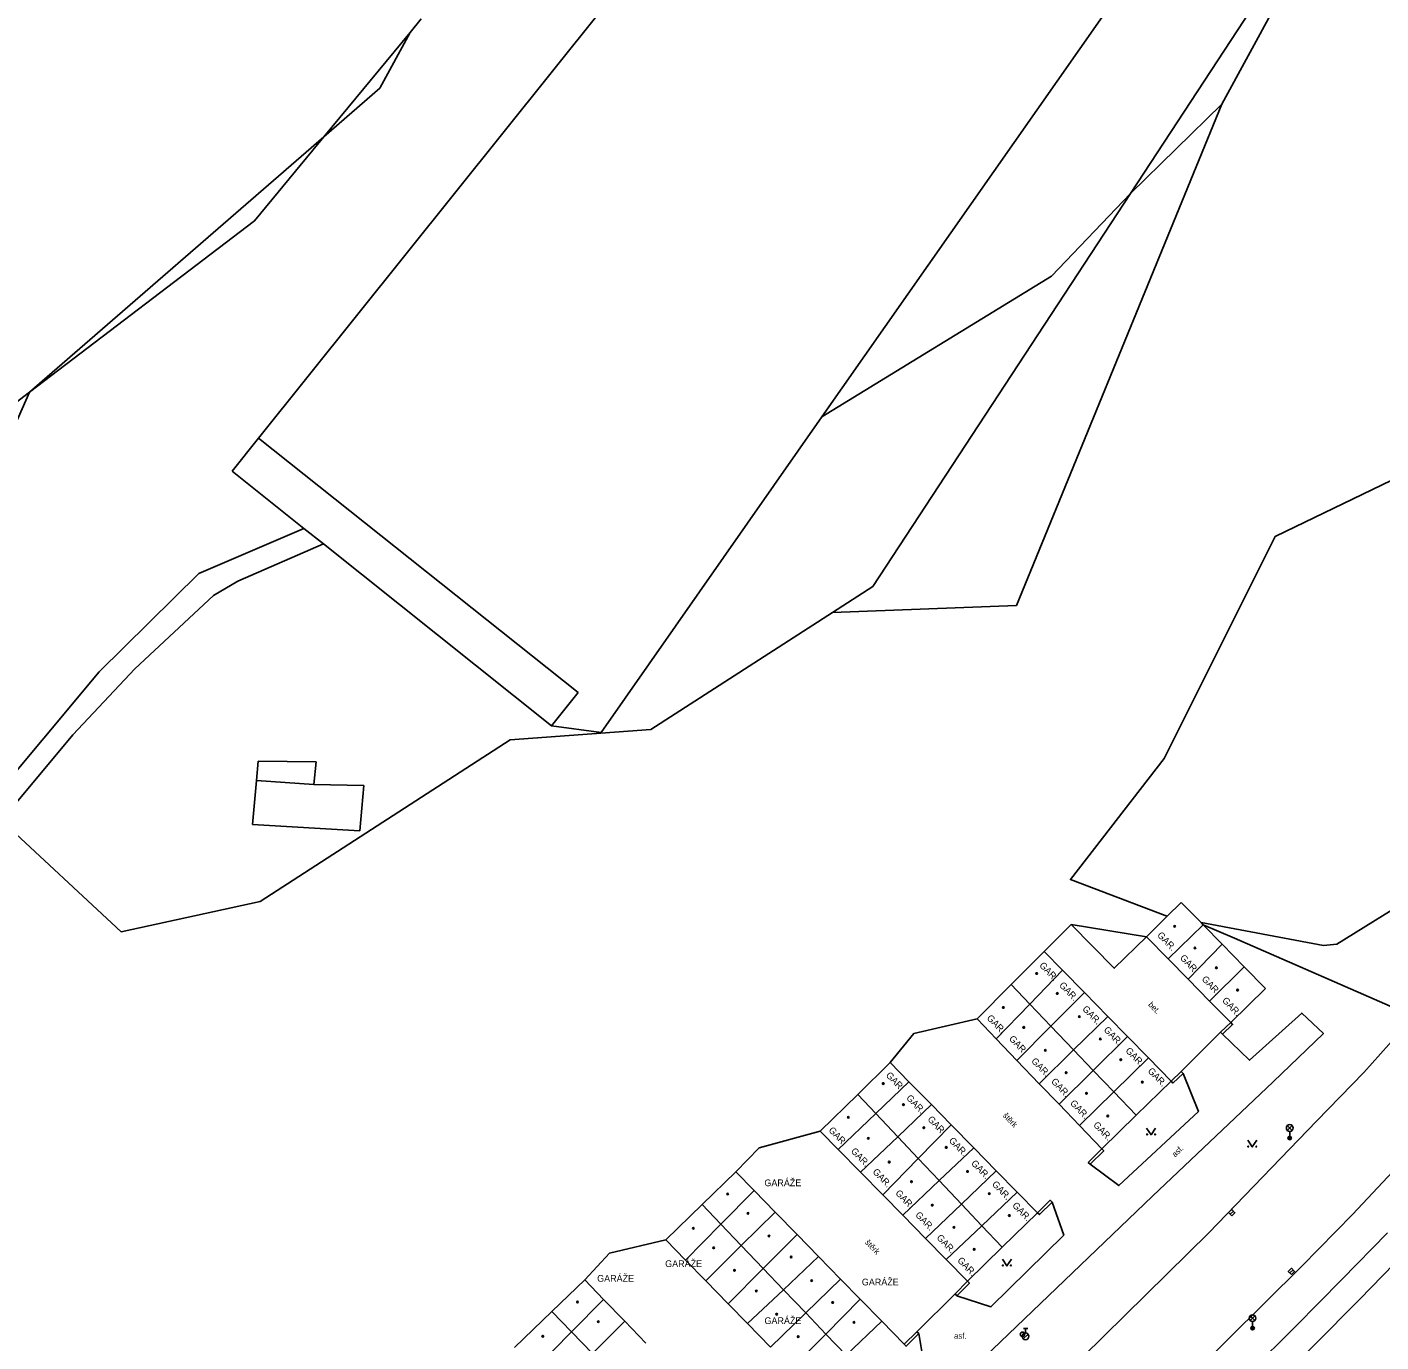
# Model space of a CAD drawing. Extents: x -598233 to -596890, y -1157848 to -1156431.
# Drawn here: x -597170.8 to -597019.5, y -1156985.2 to -1156838.3 of the extents above; entities that cross this region are included whole.
import ezdxf

# ---------------------------------------------------------------- set-up
doc = ezdxf.new("R2010")
doc.units = 0
for name, color, linetype in [('Level 10', 7, 'Continuous'), ('Level 11', 7, 'Continuous'), ('Level 14', 7, 'Continuous'), ('Level 27', 7, 'Continuous'), ('Level 28', 7, 'Continuous'), ('Level 33', 7, 'Continuous'), ('Level 36', 7, 'Continuous'), ('Level 39', 7, 'Continuous'), ('Level 40', 7, 'Continuous'), ('Level 41', 7, 'Continuous'), ('Level 5', 7, 'Continuous'), ('Level 51', 7, 'Continuous'), ('Level 7', 7, 'Continuous')]:
    doc.layers.add(name, color=color, linetype=linetype)

msp = doc.modelspace()

# ---------------------------------------------------------------- linework, layer by layer
at = {"layer": 'Level 10'}
for points in [[(-597015.79, -1156948.83), (-597021.38, -1156955.12), (-597026.68, -1156960.55)], [(-597026.68, -1156960.55), (-597038.71, -1156973.02), (-597066.79, -1157000.68), (-597086.84, -1157020.3), (-597096.13, -1157029.35)], [(-597093.49, -1157040.95), (-597092.66, -1157040.13), (-597070.05, -1157017.68), (-597057.21, -1157005.4), (-597028.29, -1156976.75), (-597022.59, -1156970.93), (-597012.03, -1156959.64)]]:
    msp.add_lwpolyline(points, dxfattribs=at)
at = {"layer": 'Level 11'}
for points in [[(-596995.82, -1156876.95), (-597002.05, -1156881.08), (-597031.29, -1156895.2), (-597043.7, -1156920), (-597054.1599, -1156933.55), (-597043.56, -1156937.55), (-597043.34, -1156937.64)], [(-597054.09, -1156938.55), (-597057.09, -1156941.57)], [(-597054.09, -1156938.55), (-597049.27, -1156943.46), (-597045.68, -1156939.93)], [(-597045.68, -1156939.93), (-597054.09, -1156938.55)], [(-597035.83, -1156940.1), (-597039.34, -1156938.6)], [(-597015.79, -1156948.83), (-597028.5, -1156943.31), (-597035.83, -1156940.1)], [(-597037.17, -1156950.83), (-597034.1599, -1156953.74), (-597028.31, -1156948.46), (-597025.89, -1156950.76), (-597031.52, -1156956.14), (-597044.99, -1156968.94)], [(-597064.6, -1156949.12), (-597071.68, -1156950.75), (-597074.3, -1156954)], [(-597041.78, -1156954.99), (-597037.38, -1156950.61)], [(-597041.57, -1156955.21), (-597039.86, -1156959.45), (-597048.74, -1156967.74), (-597051.96, -1156965.36)], [(-597082.12, -1156961.67), (-597088.95, -1156963.51), (-597091.58, -1156966.2)], [(-597115.33, -1157038.3), (-597108.49, -1157029.73), (-597094.49, -1157016.42), (-597077.17, -1156999.78), (-597044.99, -1156968.94)], [(-597056.21, -1156969.6), (-597054.92, -1156973.28), (-597063.06, -1156981.3), (-597066.85, -1156980.05)], [(-597023.83, -1156978.25), (-597018.73, -1156973.01)], [(-597099.38, -1156973.81), (-597105.68, -1156975.3), (-597108.45, -1156978.28)], [(-597021.83, -1156980.42), (-597016.73, -1156975.2)], [(-597023.83, -1156978.25), (-597028.97, -1156983.44), (-597034.16, -1156988.6), (-597039.38, -1156993.71)], [(-597071.32, -1156984.08), (-597067.06, -1156979.84)], [(-597021.83, -1156980.42), (-597026.96, -1156985.61), (-597032.13, -1156990.76), (-597037.33, -1156995.87)], [(-597071.11, -1156984.29), (-597070.48, -1156988.07), (-597078.58, -1156996.45), (-597081.77, -1156994.7)]]:
    msp.add_lwpolyline(points, dxfattribs=at)
at = {"layer": 'Level 14'}
for points in [[(-597024.39, -1156940.76), (-597006.14, -1156929.42), (-596990, -1156905), (-596995.82, -1156876.95)], [(-597025.9, -1156940.9), (-597039.55, -1156938.35)], [(-597024.39, -1156940.76), (-597025.9, -1156940.9)]]:
    msp.add_lwpolyline(points, dxfattribs=at)
at = {"layer": 'Level 27'}
for p, q in [((-597036.3121, -1156970.9313), (-597035.9479, -1156970.5887)), ((-597029.6425, -1156977.5108), (-597029.2775, -1156977.1692))]:
    msp.add_line(p, q, dxfattribs=at)
for points in [[(-597036.1407, -1156971.1134), (-597035.7766, -1156970.7707), (-597036.1193, -1156970.4066), (-597036.4834, -1156970.7493)], [(-597029.4717, -1156977.6934), (-597029.1066, -1156977.3517), (-597029.4483, -1156976.9866), (-597029.8134, -1156977.3283)]]:
    msp.add_lwpolyline(points, close=True, dxfattribs=at)
at = {"layer": 'Level 28'}
for p, q in [((-597059.438, -1156984.862), (-597058.908, -1156984.332)), ((-597059.43, -1156983.715), (-597058.93, -1156983.715)), ((-597059.18, -1156984.215), (-597059.18, -1156983.715))]:
    msp.add_line(p, q, dxfattribs=at)
for centre, radius in [((-597059.52, -1156984.36), 0.25), ((-597059.18, -1156984.59), 0.375)]:
    msp.add_circle(centre, radius, dxfattribs=at)
at = {"layer": 'Level 33'}
for p, q in [((-597029.9249, -1156961.57), (-597029.3949, -1156961.04)), ((-597029.9249, -1156961.04), (-597029.3949, -1156961.57)), ((-597029.6599, -1156961.68), (-597029.6599, -1156962.43)), ((-597034.075, -1156982.82), (-597033.545, -1156982.29)), ((-597034.075, -1156982.29), (-597033.545, -1156982.82)), ((-597033.81, -1156982.93), (-597033.81, -1156983.68))]:
    msp.add_line(p, q, dxfattribs=at)
for centre, radius in [((-597029.6599, -1156961.305), 0.375), ((-597029.6599, -1156962.43), 0.2), ((-597029.6599, -1156962.43), 0.1445), ((-597029.6599, -1156962.43), 0.0876), ((-597033.81, -1156982.555), 0.375), ((-597033.81, -1156983.68), 0.2), ((-597033.81, -1156983.68), 0.1445), ((-597033.81, -1156983.68), 0.0876)]:
    msp.add_circle(centre, radius, dxfattribs=at)
at = {"layer": 'Level 36'}
for points in [[(-597045.65, -1156961.32), (-597045.15, -1156962.07), (-597044.65, -1156961.32)], [(-597034.34, -1156962.68), (-597033.84, -1156963.43), (-597033.34, -1156962.68)], [(-597061.76, -1156975.9699), (-597061.26, -1156976.7199), (-597060.76, -1156975.9699)]]:
    msp.add_lwpolyline(points, dxfattribs=at)
for centre in [(-597045.6002, -1156962.0198), (-597044.7008, -1156962.0198), (-597034.2902, -1156963.3798), (-597033.3908, -1156963.3798), (-597061.7102, -1156976.6697), (-597060.8108, -1156976.6697)]:
    msp.add_circle(centre, 0.05, dxfattribs=at)
at = {"layer": 'Level 39'}
for centre, radius in [((-597042.51, -1156938.77), 0.09), ((-597042.51, -1156938.77), 0.0398), ((-597040.24, -1156941.19), 0.09), ((-597040.24, -1156941.19), 0.0398), ((-597057.94, -1156944.04), 0.09), ((-597057.94, -1156944.04), 0.0398), ((-597037.85, -1156943.4), 0.09), ((-597037.85, -1156943.4), 0.0398), ((-597055.64, -1156946.27), 0.09), ((-597055.64, -1156946.27), 0.0398), ((-597035.49, -1156945.9), 0.09), ((-597035.49, -1156945.9), 0.0398), ((-597061.6599, -1156947.84), 0.09), ((-597061.6599, -1156947.84), 0.0398), ((-597053.17, -1156948.86), 0.09), ((-597059.38, -1156950.07), 0.09), ((-597059.38, -1156950.07), 0.0398), ((-597053.17, -1156948.86), 0.0398), ((-597050.82, -1156951.36), 0.09), ((-597050.82, -1156951.36), 0.0398), ((-597056.9699, -1156952.62), 0.09), ((-597056.9699, -1156952.62), 0.0398), ((-597048.54, -1156953.68), 0.09), ((-597048.54, -1156953.68), 0.0398), ((-597075.09, -1156956.34), 0.09), ((-597075.09, -1156956.34), 0.0398), ((-597054.64, -1156955.13), 0.09), ((-597054.64, -1156955.13), 0.0398), ((-597046.13, -1156956.18), 0.09), ((-597046.13, -1156956.18), 0.0398), ((-597052.37, -1156957.44), 0.09), ((-597052.37, -1156957.44), 0.0398), ((-597072.83, -1156958.7), 0.09), ((-597072.83, -1156958.7), 0.0398), ((-597078.99, -1156960.11), 0.09), ((-597078.99, -1156960.11), 0.0398), ((-597049.99, -1156959.96), 0.09), ((-597049.99, -1156959.96), 0.0398), ((-597076.76, -1156962.4699), 0.09), ((-597070.55, -1156961.28), 0.09), ((-597070.55, -1156961.28), 0.0398), ((-597076.76, -1156962.4699), 0.0398), ((-597068.05, -1156963.48), 0.09), ((-597068.05, -1156963.48), 0.0398), ((-597074.42, -1156965.12), 0.09), ((-597074.42, -1156965.12), 0.0398), ((-597065.67, -1156966.17), 0.09), ((-597065.67, -1156966.17), 0.0398), ((-597071.93, -1156967.31), 0.09), ((-597071.93, -1156967.31), 0.0398), ((-597092.4699, -1156968.68), 0.09), ((-597092.4699, -1156968.68), 0.0398), ((-597069.61, -1156969.93), 0.09), ((-597069.61, -1156969.93), 0.0398), ((-597063.24, -1156968.64), 0.09), ((-597063.24, -1156968.64), 0.0398), ((-597090.21, -1156970.85), 0.09), ((-597090.21, -1156970.85), 0.0398), ((-597061, -1156971.09), 0.09), ((-597061, -1156971.09), 0.0398), ((-597096.32, -1156972.51), 0.09), ((-597096.32, -1156972.51), 0.0398), ((-597067.19, -1156972.4099), 0.09), ((-597067.19, -1156972.4099), 0.0398), ((-597087.86, -1156973.38), 0.09), ((-597087.86, -1156973.38), 0.0398), ((-597094.04, -1156974.7), 0.09), ((-597094.04, -1156974.7), 0.0398), ((-597085.38, -1156975.73), 0.09), ((-597085.38, -1156975.73), 0.0398), ((-597064.92, -1156974.87), 0.09), ((-597064.92, -1156974.87), 0.0398), ((-597091.71, -1156977.2199), 0.09), ((-597091.71, -1156977.2199), 0.0398), ((-597083.08, -1156978.37), 0.09), ((-597083.08, -1156978.37), 0.0398), ((-597089.27, -1156979.53), 0.09), ((-597089.27, -1156979.53), 0.0398), ((-597109.26, -1156980.75), 0.09), ((-597109.26, -1156980.75), 0.0398), ((-597087, -1156982.12), 0.09), ((-597087, -1156982.12), 0.0398), ((-597080.74, -1156980.81), 0.09), ((-597080.74, -1156980.81), 0.0398), ((-597106.94, -1156982.96), 0.09), ((-597106.94, -1156982.96), 0.0398), ((-597078.36, -1156983.02), 0.09), ((-597078.36, -1156983.02), 0.0398), ((-597113.14, -1156984.58), 0.09), ((-597113.14, -1156984.58), 0.0398), ((-597084.59, -1156984.63), 0.09), ((-597084.59, -1156984.63), 0.0398)]:
    msp.add_circle(centre, radius, dxfattribs=at)
at = {"layer": 'Level 5'}
for points in [[(-597041.79, -1156936.12), (-597043.34, -1156937.64)], [(-597041.79, -1156936.12), (-597039.55, -1156938.35)], [(-597043.34, -1156937.64), (-597045.68, -1156939.93)], [(-597039.34, -1156938.6), (-597043.23, -1156942.42)], [(-597039.55, -1156938.35), (-597039.34, -1156938.6)], [(-597039.34, -1156938.6), (-597037.21, -1156940.78)], [(-597045.68, -1156939.93), (-597043.23, -1156942.42)], [(-597037.21, -1156940.78), (-597041.01, -1156944.68)], [(-597037.21, -1156940.78), (-597034.74, -1156943.29)], [(-597057.09, -1156941.57), (-597060.78, -1156945.28)], [(-597057.09, -1156941.57), (-597055.04, -1156943.67)], [(-597043.23, -1156942.42), (-597041.01, -1156944.68)], [(-597055.04, -1156943.67), (-597058.71, -1156947.46)], [(-597055.04, -1156943.67), (-597052.59, -1156946.18)], [(-597034.74, -1156943.29), (-597038.62, -1156947.12)], [(-597034.74, -1156943.29), (-597032.36, -1156945.71)], [(-597060.78, -1156945.28), (-597064.6, -1156949.12)], [(-597060.78, -1156945.28), (-597058.71, -1156947.46)], [(-597041.01, -1156944.68), (-597038.62, -1156947.12)], [(-597032.36, -1156945.71), (-597036.25, -1156949.53)], [(-597052.59, -1156946.18), (-597056.34, -1156949.94)], [(-597052.59, -1156946.18), (-597050, -1156948.83)], [(-597038.62, -1156947.12), (-597036.25, -1156949.53)], [(-597058.71, -1156947.46), (-597062.4699, -1156951.34)], [(-597058.71, -1156947.46), (-597056.34, -1156949.94)], [(-597064.6, -1156949.12), (-597062.4699, -1156951.34)], [(-597056.34, -1156949.94), (-597060.15, -1156953.76)], [(-597056.34, -1156949.94), (-597053.81, -1156952.58)], [(-597050, -1156948.83), (-597053.81, -1156952.58)], [(-597050, -1156948.83), (-597047.79, -1156951.09)], [(-597062.4699, -1156951.34), (-597060.15, -1156953.76)], [(-597047.79, -1156951.09), (-597051.62, -1156954.88)], [(-597047.79, -1156951.09), (-597045.45, -1156953.48)], [(-597053.81, -1156952.58), (-597057.6599, -1156956.36)], [(-597053.81, -1156952.58), (-597051.62, -1156954.88)], [(-597074.3, -1156954), (-597077.94, -1156957.56)], [(-597074.3, -1156954), (-597072.2199, -1156956.13)], [(-597060.15, -1156953.76), (-597057.6599, -1156956.36)], [(-597045.45, -1156953.48), (-597049.32, -1156957.28)], [(-597045.45, -1156953.48), (-597042.92, -1156956.07)], [(-597072.2199, -1156956.13), (-597075.92, -1156959.7)], [(-597072.2199, -1156956.13), (-597069.7, -1156958.69)], [(-597057.6599, -1156956.36), (-597055.44, -1156958.6599)], [(-597051.62, -1156954.88), (-597055.44, -1156958.6599)], [(-597051.62, -1156954.88), (-597049.32, -1156957.28)], [(-597042.92, -1156956.07), (-597046.82, -1156959.89)], [(-597077.94, -1156957.56), (-597082.12, -1156961.67)], [(-597077.94, -1156957.56), (-597075.92, -1156959.7)], [(-597049.32, -1156957.28), (-597053.1599, -1156961.03)], [(-597049.32, -1156957.28), (-597046.82, -1156959.89)], [(-597069.7, -1156958.69), (-597073.4699, -1156962.29)], [(-597069.7, -1156958.69), (-597067.49, -1156960.94)], [(-597055.44, -1156958.6599), (-597053.1599, -1156961.03)], [(-597075.92, -1156959.7), (-597080.11, -1156963.7199)], [(-597075.92, -1156959.7), (-597073.4699, -1156962.29)], [(-597046.82, -1156959.89), (-597050.6599, -1156963.64)], [(-597082.12, -1156961.67), (-597080.11, -1156963.7199)], [(-597073.4699, -1156962.29), (-597077.62, -1156966.25)], [(-597073.4699, -1156962.29), (-597071.18, -1156964.7199)], [(-597067.49, -1156960.94), (-597071.18, -1156964.7199)], [(-597067.49, -1156960.94), (-597064.98, -1156963.51)], [(-597053.1599, -1156961.03), (-597050.6599, -1156963.64)], [(-597080.11, -1156963.7199), (-597077.62, -1156966.25)], [(-597064.98, -1156963.51), (-597068.84, -1156967.19)], [(-597064.98, -1156963.51), (-597062.45, -1156966.08)], [(-597071.18, -1156964.7199), (-597075.15, -1156968.78)], [(-597071.18, -1156964.7199), (-597068.84, -1156967.19)], [(-597091.58, -1156966.2), (-597095.34, -1156969.87)], [(-597091.58, -1156966.2), (-597089.53, -1156968.3)], [(-597077.62, -1156966.25), (-597075.15, -1156968.78)], [(-597062.45, -1156966.08), (-597066.35, -1156969.82)], [(-597062.45, -1156966.08), (-597060.11, -1156968.4699)], [(-597089.53, -1156968.3), (-597093.24, -1156972.07)], [(-597089.53, -1156968.3), (-597087.18, -1156970.7)], [(-597068.84, -1156967.19), (-597072.9, -1156971.06)], [(-597068.84, -1156967.19), (-597066.35, -1156969.82)], [(-597060.11, -1156968.4699), (-597064.07, -1156972.23)], [(-597060.11, -1156968.4699), (-597057.85, -1156970.78)], [(-597095.34, -1156969.87), (-597099.38, -1156973.81)], [(-597095.34, -1156969.87), (-597093.24, -1156972.07)], [(-597075.15, -1156968.78), (-597072.9, -1156971.06)], [(-597066.35, -1156969.82), (-597070.36, -1156973.6599)], [(-597066.35, -1156969.82), (-597064.07, -1156972.23)], [(-597087.18, -1156970.7), (-597090.96, -1156974.45)], [(-597087.18, -1156970.7), (-597084.7199, -1156973.2199)], [(-597072.9, -1156971.06), (-597070.36, -1156973.6599)], [(-597057.85, -1156970.78), (-597061.79, -1156974.64)], [(-597093.24, -1156972.07), (-597097.18, -1156976.07)], [(-597093.24, -1156972.07), (-597090.96, -1156974.45)], [(-597064.07, -1156972.23), (-597068.05, -1156976.01)], [(-597064.07, -1156972.23), (-597061.79, -1156974.64)], [(-597099.38, -1156973.81), (-597097.18, -1156976.07)], [(-597090.96, -1156974.45), (-597094.92, -1156978.38)], [(-597090.96, -1156974.45), (-597088.5, -1156977.02)], [(-597084.7199, -1156973.2199), (-597088.5, -1156977.02)], [(-597084.7199, -1156973.2199), (-597082.32, -1156975.68)], [(-597070.36, -1156973.6599), (-597068.05, -1156976.01)], [(-597082.32, -1156975.68), (-597086.23, -1156979.38)], [(-597082.32, -1156975.68), (-597079.86, -1156978.2)], [(-597068.05, -1156976.01), (-597065.6599, -1156978.44)], [(-597061.79, -1156974.64), (-597065.6599, -1156978.44)], [(-597097.18, -1156976.07), (-597094.92, -1156978.38)], [(-597088.5, -1156977.02), (-597092.4099, -1156980.95)], [(-597088.5, -1156977.02), (-597086.23, -1156979.38)], [(-597108.45, -1156978.28), (-597112.12, -1156981.82)], [(-597108.45, -1156978.28), (-597106.34, -1156980.46)], [(-597094.92, -1156978.38), (-597092.4099, -1156980.95)], [(-597079.86, -1156978.2), (-597083.74, -1156981.98)], [(-597079.86, -1156978.2), (-597077.6599, -1156980.45)], [(-597106.34, -1156980.46), (-597109.92, -1156984.1)], [(-597106.34, -1156980.46), (-597103.98, -1156982.9099)], [(-597086.23, -1156979.38), (-597090.24, -1156983.17)], [(-597086.23, -1156979.38), (-597083.74, -1156981.98)], [(-597077.6599, -1156980.45), (-597081.5, -1156984.33)], [(-597077.6599, -1156980.45), (-597075.26, -1156982.9099)], [(-597112.12, -1156981.82), (-597116.3, -1156985.85)], [(-597112.12, -1156981.82), (-597109.92, -1156984.1)], [(-597092.4099, -1156980.95), (-597090.24, -1156983.17)], [(-597083.74, -1156981.98), (-597087.67, -1156985.8)], [(-597083.74, -1156981.98), (-597081.5, -1156984.33)], [(-597103.98, -1156982.9099), (-597107.59, -1156986.51)], [(-597103.98, -1156982.9099), (-597101.62, -1156985.36)], [(-597090.24, -1156983.17), (-597087.67, -1156985.8)], [(-597075.26, -1156982.9099), (-597079.2199, -1156986.71)], [(-597075.26, -1156982.9099), (-597072.75, -1156985.48)], [(-597109.92, -1156984.1), (-597114, -1156988.23)], [(-597109.92, -1156984.1), (-597107.59, -1156986.51)], [(-597081.5, -1156984.33), (-597085.33, -1156988.19)], [(-597081.5, -1156984.33), (-597079.2199, -1156986.71)]]:
    msp.add_lwpolyline(points, dxfattribs=at)
at = {"layer": 'Level 51'}
for points in [[(-597019.57, -1156814.43), (-597037.24, -1156846.9)], [(-597095.68, -1156822.75), (-597144.9099, -1156884.23)], [(-597081.94, -1156881.83), (-597041.24, -1156823.7199)], [(-597029.49, -1156829.44), (-597047.45, -1156856.88)], [(-597127.96, -1156838.86), (-597126.7199, -1156837.36)], [(-597137.6, -1156850.53), (-597127.96, -1156838.86)], [(-597131.35, -1156845.1), (-597127.96, -1156838.86)], [(-597137.6, -1156850.53), (-597131.35, -1156845.1)], [(-597060.21, -1156902.9099), (-597037.24, -1156846.9)], [(-597037.24, -1156846.9), (-597047.45, -1156856.88)], [(-597170.49, -1156879.07), (-597137.6, -1156850.53)], [(-597145.35, -1156859.9099), (-597137.6, -1156850.53)], [(-597047.45, -1156856.88), (-597076.24, -1156900.78)], [(-597056.27, -1156866.11), (-597047.45, -1156856.88)], [(-597170.49, -1156879.07), (-597145.35, -1156859.9099)], [(-597081.94, -1156881.83), (-597056.27, -1156866.11)], [(-597186.39, -1156915.07), (-597170.49, -1156879.07)], [(-597170.49, -1156879.07), (-597181.25, -1156887.25)], [(-597106.63, -1156917.1), (-597081.94, -1156881.83)], [(-597147.84, -1156887.9), (-597144.9099, -1156884.23)], [(-597109.19, -1156912.64), (-597144.9099, -1156884.23)], [(-597139.83, -1156894.29), (-597147.84, -1156887.9)], [(-597139.83, -1156894.29), (-597151.58, -1156899.32)], [(-597139.83, -1156894.29), (-597137.6599, -1156896.02)], [(-597137.6599, -1156896.02), (-597147.21, -1156900.18)], [(-597137.6599, -1156896.02), (-597112.15, -1156916.38)], [(-597151.58, -1156899.32), (-597162.73, -1156910.31)], [(-597147.21, -1156900.18), (-597149.94, -1156901.79)], [(-597149.94, -1156901.79), (-597158.75, -1156909.99)], [(-597076.24, -1156900.78), (-597080.75, -1156903.68)], [(-597080.75, -1156903.68), (-597060.21, -1156902.9099)], [(-597080.75, -1156903.68), (-597101.08, -1156916.77)], [(-597162.73, -1156910.31), (-597175.32, -1156925.37)], [(-597158.75, -1156909.99), (-597165.68, -1156917.37)], [(-597112.15, -1156916.38), (-597109.19, -1156912.64)], [(-597101.08, -1156916.77), (-597116.8, -1156917.9099)], [(-597112.15, -1156916.38), (-597106.63, -1156917.1)], [(-597165.68, -1156917.37), (-597173.63, -1156926.94)], [(-597116.8, -1156917.9099), (-597144.7199, -1156936.01)], [(-597144.93, -1156920.32), (-597145.13, -1156922.46)], [(-597138.45, -1156920.4), (-597144.93, -1156920.32)], [(-597138.73, -1156922.92), (-597138.45, -1156920.4)], [(-597145.13, -1156922.46), (-597145.6, -1156927.38)], [(-597145.13, -1156922.46), (-597138.73, -1156922.92)], [(-597133.14, -1156923.03), (-597138.73, -1156922.92)], [(-597133.57, -1156928.08), (-597133.14, -1156923.03)], [(-597160.25, -1156939.38), (-597173.63, -1156926.94)], [(-597145.6, -1156927.38), (-597133.57, -1156928.08)], [(-597144.7199, -1156936.01), (-597160.25, -1156939.38)]]:
    msp.add_lwpolyline(points, dxfattribs=at)
at = {"layer": 'Level 7'}
for points in [[(-597037.38, -1156950.61), (-597036.25, -1156949.53)], [(-597036.25, -1156949.53), (-597036.04, -1156949.75), (-597037.17, -1156950.83)], [(-597037.17, -1156950.83), (-597037.38, -1156950.61)], [(-597042.92, -1156956.07), (-597041.78, -1156954.99)], [(-597041.57, -1156955.21), (-597042.71, -1156956.29), (-597042.92, -1156956.07)], [(-597041.78, -1156954.99), (-597041.57, -1156955.21)], [(-597051.96, -1156965.36), (-597052.17, -1156965.15), (-597050.6599, -1156963.64)], [(-597050.6599, -1156963.64), (-597050.45, -1156963.86), (-597051.96, -1156965.36)], [(-597057.85, -1156970.78), (-597056.42, -1156969.38), (-597056.21, -1156969.6)], [(-597056.21, -1156969.6), (-597057.64, -1156970.99), (-597057.85, -1156970.78)], [(-597067.06, -1156979.84), (-597065.6599, -1156978.44)], [(-597065.6599, -1156978.44), (-597065.45, -1156978.6599), (-597066.85, -1156980.05)], [(-597066.85, -1156980.05), (-597067.06, -1156979.84)], [(-597072.75, -1156985.48), (-597071.32, -1156984.08)], [(-597071.11, -1156984.29), (-597072.54, -1156985.69), (-597072.75, -1156985.48)], [(-597071.32, -1156984.08), (-597071.11, -1156984.29)]]:
    msp.add_lwpolyline(points, dxfattribs=at)

# ---------------------------------------------------------------- texts
at = {"layer": 'Level 40'}
for s, rotation, p in [('bet.', 314, (-597045.53, -1156947.58)), ('štěrk', 314, (-597061.78, -1156959.97)), ('asf.', 45, (-597042.46, -1156964.62)), ('štěrk', 314, (-597077.17, -1156974.15))]:
    msp.add_text(s, height=0.65, rotation=rotation, dxfattribs=at).set_placement(p)
msp.add_text('asf.', height=0.65, dxfattribs=at).set_placement((-597067.17, -1156984.86))
at = {"layer": 'Level 41'}
for p in [(-597044.52, -1156939.81), (-597041.98, -1156942.35), (-597057.7, -1156943.19), (-597055.48, -1156945.41), (-597039.55, -1156944.73), (-597037.27, -1156947.11), (-597063.57, -1156949.07), (-597052.89, -1156948.06), (-597050.5, -1156950.39), (-597061.09, -1156951.39), (-597048.07, -1156952.72), (-597058.6, -1156953.88), (-597045.58, -1156954.99), (-597074.85, -1156955.47), (-597056.38, -1156956.16), (-597072.57, -1156958.01), (-597054.26, -1156958.59), (-597070.19, -1156960.39), (-597051.67, -1156961.02), (-597081.25, -1156961.61), (-597067.81, -1156962.77), (-597078.76, -1156963.94), (-597065.32, -1156965.31), (-597076.33, -1156966.26), (-597073.79, -1156968.64), (-597062.99, -1156967.64), (-597060.72, -1156970.02), (-597071.56, -1156971.08), (-597069.18, -1156973.62), (-597066.86, -1156976.16)]:
    msp.add_text('GAR.', height=0.75, rotation=314, dxfattribs=at).set_placement(p)
for p in [(-597088.37, -1156967.81), (-597099.46, -1156976.85), (-597107.06, -1156978.49), (-597077.48, -1156978.9), (-597088.36, -1156983.22)]:
    msp.add_text('GARÁŽE', height=0.75, dxfattribs=at).set_placement(p)

doc.saveas('drawing.dxf')
